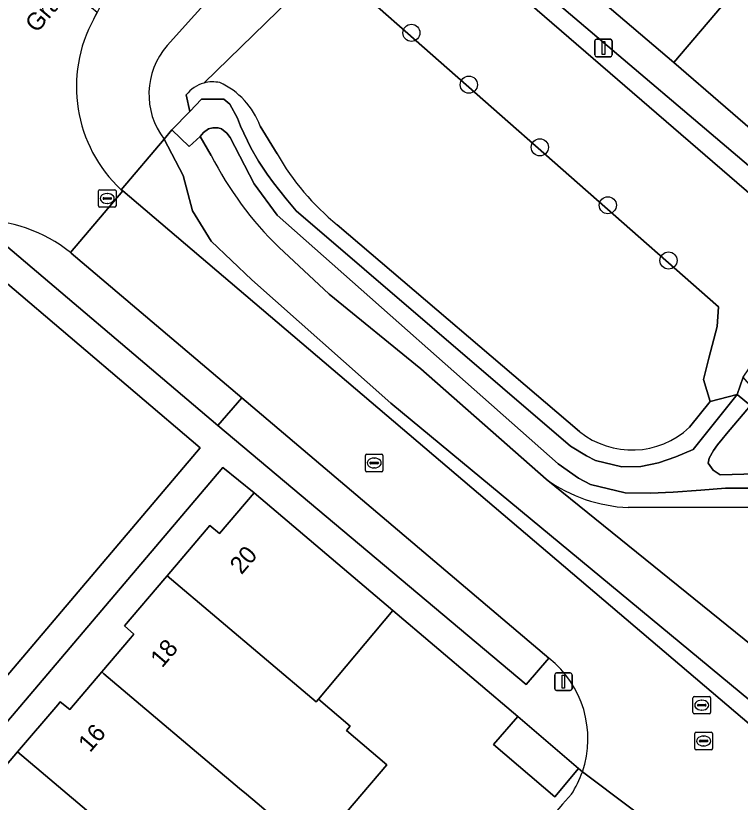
# Model space of a CAD drawing. Extents: x 156412 to 157779, y 382335 to 383768.
# Drawn here: x 157166.15 to 157207.52, y 382880.88 to 382925.77 of the extents above; entities that cross this region are included whole.
import ezdxf

# ---------------------------------------------------------------- set-up
doc = ezdxf.new("R2010")
doc.units = 0
for name, color, linetype in [('IMGEO_Berm_groen', 7, 'Continuous'), ('IMGEO_Boom', 7, 'Continuous'), ('IMGEO_Erf', 7, 'Continuous'), ('IMGEO_Groenvoorziening', 7, 'Continuous'), ('IMGEO_Lichtmast', 7, 'Continuous'), ('IMGEO_Muur', 7, 'Continuous'), ('IMGEO_Oever', 7, 'Continuous'), ('IMGEO_Openbare_ruimte_label', 7, 'Continuous'), ('IMGEO_Pand', 7, 'Continuous'), ('IMGEO_Pand_nummerreeks', 7, 'Continuous'), ('IMGEO_Parkeervlak_open', 7, 'Continuous'), ('IMGEO_Rijbaan_lokaal_gesloten', 7, 'Continuous'), ('IMGEO_Rijbaan_lokaal_open', 7, 'Continuous'), ('IMGEO_Rioolput', 7, 'Continuous'), ('IMGEO_Voetpad_open', 7, 'Continuous'), ('IMGEO_Waterloop', 7, 'Continuous')]:
    doc.layers.add(name, color=color, linetype=linetype)

msp = doc.modelspace()

# ---------------------------------------------------------------- linework, layer by layer
at = {"layer": 'IMGEO_Berm_groen'}
for points in [[(157193.439, 382929.593), (157190.546, 382932.065), (157181.755, 382939.179), (157171.19, 382926.737), (157170.793, 382925.949), (157170.708, 382925.781), (157170.611, 382925.59)], [(157174.802, 382924.068), (157179.309, 382929.095), (157184.574, 382933.722), (157186.859, 382933.378), (157189.983, 382931.438), (157194.17, 382928.209), (157194.537, 382927.303), (157211.493, 382912.661), (157212.434, 382913.008), (157212.634, 382913.276), (157193.439, 382929.593)], [(157172.176, 382915.841), (157174.622, 382918.727)], [(157163.902, 382914.073), (157177.688, 382902.379), (157179.067, 382903.959), (157169.316, 382912.223)], [(157169.316, 382912.223), (157169.281, 382912.251)]]:
    msp.add_lwpolyline(points, dxfattribs=at)
msp.add_lwpolyline([(157187.578, 382903.665), (157179.64, 382910.701), (157177.304, 382912.907), (157176.247, 382914.626), (157175.718, 382916.649), (157174.622, 382918.727), (157172.176, 382915.841), (157172.261, 382915.768), (157208.543, 382884.923), (157209.238, 382885.74)], close=True, dxfattribs=at)
for centre, radius, start, end in [((157177.625, 382921.716), 8.013, 151.0877, 227.1519), ((157177.97, 382921.288), 4.215, 138.7256, 217.414), ((157164.133, 382905.903), 8.174, 50.9583, 91.6167)]:
    msp.add_arc(centre, radius, start, end, dxfattribs=at)
at = {"layer": 'IMGEO_Boom'}
for centre in [(157188.744, 382924.792), (157192.027, 382921.833), (157196.078, 382918.262), (157199.961, 382914.954), (157203.429, 382911.8)]:
    msp.add_circle(centre, 0.489, dxfattribs=at)
at = {"layer": 'IMGEO_Erf'}
for points in [[(157234.234, 382957.604), (157229.802, 382952.4), (157225.392, 382947.223), (157224.714, 382947.798), (157221.216, 382943.682), (157223.932, 382941.366), (157220.429, 382937.256), (157217.718, 382939.566), (157214.219, 382935.45), (157210.721, 382931.334), (157207.223, 382927.218), (157203.723, 382923.1), (157209.628, 382918.001), (157210.999, 382919.647), (157214.533, 382916.704), (157213.162, 382915.057), (157213.752, 382914.595), (157251.17, 382958.677)], [(157163.815, 382880.911), (157166.253, 382883.758), (157168.553, 382886.444), (157168.69, 382886.604), (157169.233, 382886.169), (157171.065, 382888.32), (157172.708, 382890.248), (157172.897, 382890.47), (157172.362, 382890.95), (157174.66, 382893.646), (157174.802, 382893.812), (157177.242, 382896.673), (157177.79, 382896.215), (157179.766, 382898.544), (157177.98, 382899.987), (157139.672, 382854.877)], [(157198.507, 382882.621), (157198.287, 382882.81), (157196.929, 382881.196), (157193.441, 382884.182), (157194.813, 382885.785), (157187.691, 382891.82), (157183.436, 382886.771), (157185.251, 382885.227), (157185.034, 382884.972), (157187.332, 382883.016), (157183.169, 382878.12), (157182.653, 382878.559), (157178.489, 382873.661), (157176.703, 382875.172), (157172.14, 382869.807), (157171.456, 382870.401), (157167.948, 382866.287), (157166.127, 382867.846)], [(157197.38, 382880.782), (157197.88, 382881.334)]]:
    msp.add_lwpolyline(points, dxfattribs=at)
msp.add_arc((157192.985, 382884.515), 5.838, 326.9825, 341.0687, dxfattribs=at)
at = {"layer": 'IMGEO_Groenvoorziening'}
for points in [[(157194.537, 382927.303), (157194.17, 382928.209), (157189.983, 382931.438), (157186.859, 382933.378), (157184.574, 382933.722), (157179.309, 382929.095), (157174.802, 382924.068)], [(157204.619, 382902.28), (157205.811, 382903.754), (157205.421, 382905), (157205.724, 382906.227), (157206.212, 382908.04), (157206.277, 382909.153), (157183.946, 382928.805), (157176.894, 382921.927)], [(157176.894, 382921.927), (157183.946, 382928.805), (157206.277, 382909.153), (157206.212, 382908.04), (157205.724, 382906.227), (157205.421, 382905), (157205.811, 382903.754), (157207.354, 382904.154), (157207.696, 382905.146), (157210.414, 382909.135), (157211.493, 382912.661), (157194.537, 382927.303)], [(157174.622, 382918.727), (157175.071, 382919.257), (157176.099, 382920.313), (157175.889, 382921.255)], [(157177.315, 382917.793), (157176.677, 382918.87), (157176.05, 382918.302), (157175.071, 382919.257), (157174.622, 382918.727), (157175.718, 382916.649), (157176.247, 382914.626), (157177.304, 382912.907), (157179.64, 382910.701), (157187.578, 382903.665), (157209.238, 382885.74), (157210.26, 382885.811), (157216.052, 382892.117), (157229.549, 382880.567), (157224.166, 382873.128), (157237.73, 382861.553)], [(157180.117, 382919.466), (157181.072, 382917.884)], [(157184.509, 382913.839), (157198.342, 382902.04)], [(157203.794, 382797.851), (157160.92, 382834.318), (157159.216, 382835.813), (157159.336, 382835.94), (157137.298, 382854.666), (157176.686, 382901.104), (157161.816, 382913.741), (157160.128, 382908.599)], [(157215.914, 382895.862), (157209.139, 382889.061), (157196.447, 382899.313), (157189.277, 382905.615), (157184.04, 382909.888), (157181.169, 382912.553)], [(157240.026, 382861.629), (157253.26, 382876.888), (157244.622, 382884.392), (157216.739, 382907.805), (157214.608, 382908.352), (157208.644, 382904.048), (157207.696, 382905.146), (157207.354, 382904.154), (157208.111, 382903.534), (157208.354, 382902.127), (157209.923, 382903.447), (157214.23, 382906.214), (157222.234, 382900.051), (157222.467, 382899.825), (157237.241, 382887.165), (157249.168, 382876.301), (157241.032, 382865.466), (157241.504, 382865.046), (157240.544, 382863.963), (157239.133, 382864.615), (157237.519, 382865.85), (157228.723, 382874.018), (157233.455, 382880.875), (157215.914, 382895.862)], [(157196.447, 382899.313), (157209.139, 382889.061), (157215.914, 382895.862), (157233.455, 382880.875), (157228.723, 382874.018), (157237.519, 382865.85), (157239.133, 382864.615)], [(157218.461, 382897.737), (157201.131, 382897.699)]]:
    msp.add_lwpolyline(points, dxfattribs=at)
for centre, radius, start, end in [((157177.97, 382921.288), 4.215, 138.7256, 217.414), ((157177.396, 382920.089), 1.905, 105.2666, 142.2712), ((157177.4, 382920.068), 1.927, 77.9095, 105.2378), ((157175.978, 382917.934), 4.413, 20.3076, 65.5633), ((157193.704, 382925.134), 14.565, 209.855, 230.8535), ((157195.336, 382927.01), 20.241, 207.0879, 225.5808), ((157201.342, 382905.775), 4.791, 231.2255, 313.1538), ((157201.538, 382906.483), 8.793, 234.6244, 267.35)]:
    msp.add_arc(centre, radius, start, end, dxfattribs=at)
at = {"layer": 'IMGEO_Lichtmast'}
for p, q in [((157199.217, 382923.529), (157199.217, 382924.329)), ((157199.217, 382924.329), (157199.217, 382923.529)), ((157199.317, 382924.429), (157200.107, 382924.429)), ((157200.107, 382924.429), (157199.317, 382924.429)), ((157200.207, 382924.329), (157200.207, 382923.529)), ((157200.207, 382923.529), (157200.207, 382924.329)), ((157200.107, 382923.429), (157199.317, 382923.429)), ((157199.317, 382923.429), (157200.107, 382923.429)), ((157197.026, 382888.26), (157197.816, 382888.26)), ((157197.816, 382888.26), (157197.026, 382888.26)), ((157196.926, 382887.36), (157196.926, 382888.16)), ((157196.926, 382888.16), (157196.926, 382887.36)), ((157197.916, 382888.16), (157197.916, 382887.36)), ((157197.916, 382887.36), (157197.916, 382888.16)), ((157197.816, 382887.26), (157197.026, 382887.26)), ((157197.026, 382887.26), (157197.816, 382887.26))]:
    msp.add_line(p, q, dxfattribs=at)
for points in [[(157199.637, 382924.304), (157199.787, 382924.304), (157199.787, 382923.554), (157199.637, 382923.554), (157199.637, 382924.304)], [(157197.346, 382888.135), (157197.496, 382888.135), (157197.496, 382887.385), (157197.346, 382887.385), (157197.346, 382888.135)]]:
    msp.add_lwpolyline(points, dxfattribs=at)
for centre, start, end in [((157199.317, 382924.329), 90, 180), ((157199.317, 382924.329), 90, 180), ((157200.107, 382924.329), 0, 90), ((157200.107, 382924.329), 360, 90), ((157199.317, 382923.529), 180, 270), ((157199.317, 382923.529), 180, 270), ((157200.107, 382923.529), 270, 0), ((157200.107, 382923.529), 270, 0), ((157197.026, 382888.16), 90, 180), ((157197.026, 382888.16), 90, 180), ((157197.816, 382888.16), 0, 90), ((157197.816, 382888.16), 360, 90), ((157197.026, 382887.36), 180, 270), ((157197.026, 382887.36), 180, 270), ((157197.816, 382887.36), 270, 0), ((157197.816, 382887.36), 270, 0)]:
    msp.add_arc(centre, 0.1, start, end, dxfattribs=at)
at = {"layer": 'IMGEO_Muur'}
msp.add_lwpolyline([(157203.723, 382923.1), (157209.628, 382918.001)], dxfattribs=at)
at = {"layer": 'IMGEO_Oever'}
for points in [[(157175.889, 382921.255), (157176.099, 382920.313), (157176.757, 382921.003), (157178.028, 382921.003), (157178.37, 382920.728), (157178.812, 382919.931), (157178.992, 382919.47), (157179.569, 382918.226), (157180.017, 382917.46), (157180.506, 382916.732), (157180.876, 382916.23), (157181.588, 382915.327), (157182.158, 382914.633), (157197.831, 382901.202), (157198.734, 382900.647), (157199.263, 382900.39), (157200.755, 382900.028), (157201.849, 382900.041), (157202.854, 382900.247), (157203.854, 382900.598), (157204.837, 382901.019), (157207.354, 382904.154), (157205.811, 382903.754), (157204.619, 382902.28)], [(157178.392, 382918.816), (157178.205, 382919.061), (157177.906, 382919.307), (157177.71, 382919.371), (157177.399, 382919.378), (157177.159, 382919.307), (157176.878, 382919.099), (157176.677, 382918.87), (157177.315, 382917.793)], [(157181.072, 382917.884), (157180.117, 382919.466)], [(157238.807, 382867.584), (157236.24, 382883.996), (157236.1, 382884.415), (157235.932, 382884.817), (157235.786, 382885.074), (157235.427, 382885.513), (157235.112, 382885.822), (157220.601, 382898.055), (157220.172, 382898.323), (157219.731, 382898.554), (157219.433, 382898.665), (157218.775, 382898.782), (157218.271, 382898.812), (157206.681, 382898.812), (157205.278, 382898.701), (157203.689, 382898.585), (157202.399, 382898.515), (157200.949, 382898.545), (157198.979, 382899.013), (157198.295, 382899.374), (157197.119, 382900.192), (157181.075, 382914.38), (157179.762, 382916.177), (157178.392, 382918.816)], [(157198.342, 382902.04), (157184.509, 382913.839)], [(157181.169, 382912.553), (157184.04, 382909.888), (157189.277, 382905.615), (157196.447, 382899.313)], [(157208.111, 382903.534), (157206.736, 382901.917), (157206.482, 382901.605), (157206.225, 382901.276), (157205.99, 382900.949), (157205.739, 382900.513), (157205.691, 382900.228), (157205.969, 382899.842), (157206.377, 382899.577), (157219.261, 382899.929)], [(157201.131, 382897.699), (157218.461, 382897.737)]]:
    msp.add_lwpolyline(points, dxfattribs=at)
for centre, radius, start, end in [((157177.396, 382920.089), 1.905, 105.2666, 142.2712), ((157177.4, 382920.068), 1.927, 77.9095, 105.2378), ((157175.978, 382917.934), 4.413, 20.3076, 65.5633), ((157193.704, 382925.134), 14.565, 209.855, 230.8535), ((157195.336, 382927.01), 20.241, 207.0879, 225.5808), ((157201.342, 382905.775), 4.791, 231.2255, 313.1538), ((157201.538, 382906.483), 8.793, 234.6244, 267.35)]:
    msp.add_arc(centre, radius, start, end, dxfattribs=at)
at = {"layer": 'IMGEO_Pand'}
for points in [[(157207.223, 382927.218), (157198.197, 382934.91), (157194.701, 382930.792), (157203.723, 382923.1)], [(157179.766, 382898.544), (157177.79, 382896.215), (157177.242, 382896.673), (157174.802, 382893.812), (157183.309, 382886.62), (157183.436, 382886.771), (157187.691, 382891.82)], [(157174.802, 382893.812), (157174.66, 382893.646), (157172.362, 382890.95), (157172.897, 382890.47), (157172.708, 382890.248), (157171.065, 382888.32), (157171.188, 382888.216), (157178.935, 382881.666), (157179.328, 382881.334), (157179.931, 382880.824), (157180.848, 382880.049), (157182.653, 382878.559), (157183.169, 382878.12), (157187.332, 382883.016), (157185.034, 382884.972), (157185.251, 382885.227), (157183.436, 382886.771), (157183.309, 382886.62)], [(157171.065, 382888.32), (157169.233, 382886.169), (157168.69, 382886.604), (157168.553, 382886.444), (157166.253, 382883.758), (157174.631, 382876.675), (157175.663, 382875.803), (157175.786, 382875.948), (157176.703, 382875.172), (157178.489, 382873.661), (157182.653, 382878.559), (157180.848, 382880.049), (157179.931, 382880.824), (157179.328, 382881.334), (157178.935, 382881.666), (157171.188, 382888.216)], [(157194.813, 382885.785), (157193.441, 382884.182), (157196.929, 382881.196), (157198.287, 382882.81)], [(157166.253, 382883.758), (157163.815, 382880.911), (157164.343, 382880.431), (157162.356, 382878.093), (157171.456, 382870.401), (157172.14, 382869.807), (157176.703, 382875.172), (157175.786, 382875.948), (157175.663, 382875.803), (157174.631, 382876.675)]]:
    msp.add_lwpolyline(points, close=True, dxfattribs=at)
at = {"layer": 'IMGEO_Parkeervlak_open'}
msp.add_lwpolyline([(157179.067, 382903.959), (157177.688, 382902.379), (157195.293, 382887.607), (157196.598, 382889.109)], close=True, dxfattribs=at)
at = {"layer": 'IMGEO_Rijbaan_lokaal_gesloten'}
for points in [[(157170.611, 382925.59), (157170.708, 382925.781), (157170.793, 382925.949), (157166.278, 382929.697), (157165.993, 382929.363), (157154.717, 382915.957), (157154.168, 382915.318), (157158.437, 382911.719), (157158.958, 382912.333), (157159.401, 382912.597), (157159.837, 382912.856)], [(157169.281, 382912.251), (157172.261, 382915.768), (157172.176, 382915.841)]]:
    msp.add_lwpolyline(points, dxfattribs=at)
for centre, radius, start, end in [((157177.625, 382921.716), 8.013, 151.0877, 227.1519), ((157164.133, 382905.903), 8.174, 50.9583, 91.6167)]:
    msp.add_arc(centre, radius, start, end, dxfattribs=at)
at = {"layer": 'IMGEO_Rijbaan_lokaal_open'}
for points in [[(157172.261, 382915.768), (157169.281, 382912.251), (157169.316, 382912.223), (157179.067, 382903.959), (157196.598, 382889.109)], [(157238.417, 382852.03), (157246.097, 382845.305), (157247.234, 382846.636), (157249.961, 382849.711), (157223.592, 382872.129), (157208.543, 382884.923), (157172.261, 382915.768)], [(157198.507, 382882.621), (157203.963, 382878.534)], [(157203.963, 382878.534), (157198.507, 382882.621)], [(157197.88, 382881.334), (157197.38, 382880.782), (157160.428, 382837.227), (157159.336, 382835.94), (157159.216, 382835.813), (157160.92, 382834.318), (157203.794, 382797.851), (157204.984, 382796.839), (157205.746, 382797.75), (157208.939, 382801.654), (157209.562, 382802.416), (157209.996, 382802.926), (157236.736, 382834.344), (157246.097, 382845.305), (157238.417, 382852.03)]]:
    msp.add_lwpolyline(points, dxfattribs=at)
for centre, radius, start, end in [((157192.979, 382884.519), 5.845, 341.0484, 51.7431), ((157192.985, 382884.515), 5.838, 326.9825, 341.0687)]:
    msp.add_arc(centre, radius, start, end, dxfattribs=at)
at = {"layer": 'IMGEO_Rioolput'}
for p, q in [((157170.877, 382914.915), (157170.877, 382915.767)), ((157170.952, 382915.841), (157171.804, 382915.841)), ((157171.365, 382915.621), (157171.39, 382915.621)), ((157171.878, 382915.767), (157171.878, 382914.915)), ((157171.136, 382915.335), (157171.136, 382915.347)), ((157171.574, 382915.298), (157171.176, 382915.298)), ((157171.179, 382915.384), (157171.577, 382915.384)), ((157171.62, 382915.347), (157171.62, 382915.335)), ((157171.804, 382914.841), (157170.952, 382914.841)), ((157171.388, 382915.061), (157171.363, 382915.061)), ((157186.121, 382899.817), (157186.121, 382900.669)), ((157186.196, 382900.743), (157187.048, 382900.743)), ((157186.609, 382900.523), (157186.634, 382900.523)), ((157187.122, 382900.669), (157187.122, 382899.817)), ((157186.38, 382900.237), (157186.38, 382900.249)), ((157186.818, 382900.2), (157186.42, 382900.2)), ((157186.423, 382900.286), (157186.821, 382900.286)), ((157186.632, 382899.963), (157186.607, 382899.963)), ((157186.864, 382900.249), (157186.864, 382900.237)), ((157187.048, 382899.743), (157186.196, 382899.743)), ((157204.9, 382886.924), (157205.752, 382886.924)), ((157204.825, 382885.998), (157204.825, 382886.85)), ((157205.084, 382886.418), (157205.084, 382886.43)), ((157205.127, 382886.467), (157205.525, 382886.467)), ((157205.313, 382886.704), (157205.338, 382886.704)), ((157205.568, 382886.43), (157205.568, 382886.418)), ((157205.826, 382886.85), (157205.826, 382885.998)), ((157205.522, 382886.381), (157205.124, 382886.381)), ((157205.336, 382886.144), (157205.311, 382886.144)), ((157205.752, 382885.924), (157204.9, 382885.924)), ((157204.933, 382883.949), (157204.933, 382884.801)), ((157205.008, 382884.875), (157205.86, 382884.875)), ((157205.421, 382884.655), (157205.446, 382884.655)), ((157205.934, 382884.801), (157205.934, 382883.949)), ((157205.192, 382884.369), (157205.192, 382884.381)), ((157205.63, 382884.332), (157205.232, 382884.332)), ((157205.235, 382884.418), (157205.633, 382884.418)), ((157205.676, 382884.381), (157205.676, 382884.369)), ((157205.86, 382883.875), (157205.008, 382883.875)), ((157205.444, 382884.095), (157205.419, 382884.095))]:
    msp.add_line(p, q, dxfattribs=at)
for points in [[(157170.877, 382914.915), (157170.877, 382915.767)], [(157170.952, 382915.841), (157171.804, 382915.841)], [(157171.878, 382915.767), (157171.878, 382914.915)], [(157171.804, 382914.841), (157170.952, 382914.841)], [(157186.121, 382899.817), (157186.121, 382900.669)], [(157186.196, 382900.743), (157187.048, 382900.743)], [(157187.122, 382900.669), (157187.122, 382899.817)], [(157187.048, 382899.743), (157186.196, 382899.743)], [(157204.9, 382886.924), (157205.752, 382886.924)], [(157204.825, 382885.998), (157204.825, 382886.85)], [(157205.826, 382886.85), (157205.826, 382885.998)], [(157205.752, 382885.924), (157204.9, 382885.924)], [(157204.933, 382883.949), (157204.933, 382884.801)], [(157205.008, 382884.875), (157205.86, 382884.875)], [(157205.934, 382884.801), (157205.934, 382883.949)], [(157205.86, 382883.875), (157205.008, 382883.875)]]:
    msp.add_lwpolyline(points, dxfattribs=at)
for centre, radius, start, end in [((157170.954, 382915.765), 0.0765, 91.552, 178.448), ((157170.954, 382915.765), 0.0765, 91.552, 178.448), ((157171.802, 382915.765), 0.0765, 1.552, 88.448), ((157171.802, 382915.765), 0.0765, 1.552, 88.448), ((157171.176, 382915.344), 0.0403, 85.8775, 175.7526), ((157171.173, 382915.334), 0.0366, 178.938, 274.7102), ((157171.577, 382915.341), 0.043, 264.8664, 352.4533), ((157171.581, 382915.346), 0.0386, 1.7309, 96.639), ((157170.954, 382914.917), 0.0765, 181.552, 268.448), ((157170.954, 382914.917), 0.0765, 181.552, 268.448), ((157171.802, 382914.917), 0.0765, 271.552, 358.448), ((157171.802, 382914.917), 0.0765, 271.552, 358.448), ((157186.198, 382900.667), 0.0765, 91.552, 178.448), ((157186.198, 382900.667), 0.0765, 91.552, 178.448), ((157187.046, 382900.667), 0.0765, 1.552, 88.448), ((157187.046, 382900.667), 0.0765, 1.552, 88.448), ((157186.42, 382900.246), 0.0403, 85.8775, 175.7526), ((157186.417, 382900.236), 0.0366, 178.938, 274.7102), ((157186.821, 382900.243), 0.043, 264.8664, 352.4533), ((157186.825, 382900.248), 0.0386, 1.7309, 96.639), ((157186.198, 382899.819), 0.0765, 181.552, 268.448), ((157186.198, 382899.819), 0.0765, 181.552, 268.448), ((157187.046, 382899.819), 0.0765, 271.552, 358.448), ((157187.046, 382899.819), 0.0765, 271.552, 358.448), ((157204.902, 382886.848), 0.0765, 91.552, 178.448), ((157204.902, 382886.848), 0.0765, 91.552, 178.448), ((157205.75, 382886.848), 0.0765, 1.552, 88.448), ((157205.75, 382886.848), 0.0765, 1.552, 88.448), ((157205.124, 382886.427), 0.0403, 85.8775, 175.7526), ((157205.529, 382886.429), 0.0386, 1.7309, 96.639), ((157204.902, 382886), 0.0765, 181.552, 268.448), ((157204.902, 382886), 0.0765, 181.552, 268.448), ((157205.121, 382886.417), 0.0366, 178.938, 274.7102), ((157205.525, 382886.424), 0.043, 264.8664, 352.4533), ((157205.75, 382886), 0.0765, 271.552, 358.448), ((157205.75, 382886), 0.0765, 271.552, 358.448), ((157205.01, 382884.799), 0.0765, 91.552, 178.448), ((157205.01, 382884.799), 0.0765, 91.552, 178.448), ((157205.858, 382884.799), 0.0765, 1.552, 88.448), ((157205.858, 382884.799), 0.0765, 1.552, 88.448), ((157205.232, 382884.378), 0.0403, 85.8775, 175.7526), ((157205.229, 382884.368), 0.0366, 178.938, 274.7102), ((157205.633, 382884.375), 0.043, 264.8664, 352.4533), ((157205.637, 382884.38), 0.0386, 1.7309, 96.639), ((157205.01, 382883.951), 0.0765, 181.552, 268.448), ((157205.01, 382883.951), 0.0765, 181.552, 268.448), ((157205.858, 382883.951), 0.0765, 271.552, 358.448), ((157205.858, 382883.951), 0.0765, 271.552, 358.448)]:
    msp.add_arc(centre, radius, start, end, dxfattribs=at)
for centre, major_axis, ratio, start_param, end_param in [((157171.364, 382915.341), (-0.387, 0.002), 0.722429, 4.712389, 7.853982), ((157171.389, 382915.341), (-0.39, 0.002), 0.717154, 1.570796, 4.712389), ((157186.608, 382900.243), (-0.387, 0.002), 0.722429, 4.712389, 7.853982), ((157186.633, 382900.243), (-0.39, 0.002), 0.717154, 1.570796, 4.712389), ((157205.312, 382886.424), (-0.387, 0.002), 0.722429, 4.712389, 7.853982), ((157205.337, 382886.424), (-0.39, 0.002), 0.717154, 1.570796, 4.712389), ((157205.42, 382884.375), (-0.387, 0.002), 0.722429, 4.712389, 7.853982), ((157205.445, 382884.375), (-0.39, 0.002), 0.717154, 1.570796, 4.712389)]:
    msp.add_ellipse(centre, major_axis=major_axis, ratio=ratio, start_param=start_param, end_param=end_param, dxfattribs=at)
at = {"layer": 'IMGEO_Voetpad_open'}
for points in [[(157221.902, 382985.443), (157229.996, 382978.542), (157205.003, 382949.122), (157190.546, 382932.065), (157193.439, 382929.593), (157212.634, 382913.276), (157213.752, 382914.595), (157213.162, 382915.057), (157209.628, 382918.001), (157203.723, 382923.1), (157194.701, 382930.792), (157192.966, 382932.275), (157231.26, 382977.47)], [(157196.598, 382889.109), (157195.293, 382887.607), (157177.688, 382902.379), (157163.902, 382914.073)], [(157161.816, 382913.741), (157176.686, 382901.104), (157137.298, 382854.666), (157159.336, 382835.94), (157160.428, 382837.227), (157159.914, 382837.665), (157158.159, 382839.163), (157156.403, 382840.661), (157150.472, 382845.718), (157141.375, 382853.408), (157139.672, 382854.877), (157177.98, 382899.987), (157179.766, 382898.544), (157187.691, 382891.82), (157194.813, 382885.785), (157198.287, 382882.81), (157198.507, 382882.621)]]:
    msp.add_lwpolyline(points, dxfattribs=at)
msp.add_arc((157192.979, 382884.519), 5.845, 341.0484, 51.7431, dxfattribs=at)
at = {"layer": 'IMGEO_Waterloop'}
msp.add_lwpolyline([(157219.261, 382899.929), (157206.377, 382899.577), (157205.969, 382899.842), (157205.691, 382900.228), (157205.739, 382900.513), (157205.99, 382900.949), (157206.225, 382901.276), (157206.482, 382901.605), (157206.736, 382901.917), (157208.111, 382903.534), (157207.354, 382904.154), (157204.837, 382901.019), (157203.854, 382900.598), (157202.854, 382900.247), (157201.849, 382900.041), (157200.755, 382900.028), (157199.263, 382900.39), (157198.734, 382900.647), (157197.831, 382901.202), (157182.158, 382914.633), (157181.588, 382915.327), (157180.876, 382916.23), (157180.506, 382916.732), (157180.017, 382917.46), (157179.569, 382918.226), (157178.992, 382919.47), (157178.812, 382919.931), (157178.37, 382920.728), (157178.028, 382921.003), (157176.757, 382921.003), (157176.099, 382920.313), (157175.071, 382919.257), (157176.05, 382918.302), (157176.677, 382918.87), (157176.878, 382919.099), (157177.159, 382919.307), (157177.399, 382919.378), (157177.71, 382919.371), (157177.906, 382919.307), (157178.205, 382919.061), (157178.392, 382918.816), (157179.762, 382916.177), (157181.075, 382914.38), (157197.119, 382900.192), (157198.295, 382899.374), (157198.979, 382899.013), (157200.949, 382898.545), (157202.399, 382898.515), (157203.689, 382898.585), (157205.278, 382898.701), (157206.681, 382898.812), (157218.271, 382898.812)], dxfattribs=at)

# ---------------------------------------------------------------- texts
at = {"layer": 'IMGEO_Openbare_ruimte_label'}
msp.add_text('Graslinnen', height=1, rotation=49.8276, dxfattribs=at).set_placement((157167.359, 382924.743))
at = {"layer": 'IMGEO_Pand_nummerreeks'}
for s, rotation, p in [('20', 49.4921, (157179.042, 382893.831)), ('18', 49.366, (157174.508, 382888.511)), ('16', 49.3718, (157170.388, 382883.674))]:
    msp.add_text(s, height=1, rotation=rotation, dxfattribs=at).set_placement(p)

doc.saveas('drawing.dxf')
